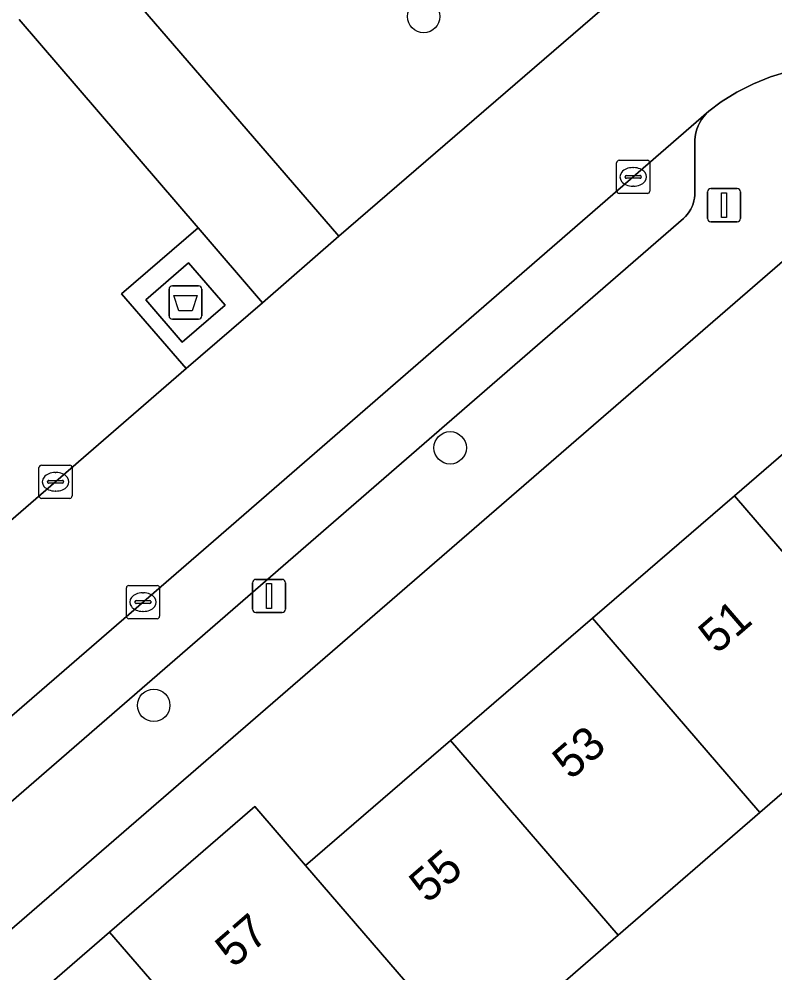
# Model space of a CAD drawing. Extents: x 160304 to 160955, y 383684 to 384161.
# Drawn here: x 160393.53 to 160416.3, y 384080.58 to 384109.33 of the extents above; entities that cross this region are included whole.
import ezdxf

# ---------------------------------------------------------------- set-up
doc = ezdxf.new("R2010")
doc.units = 0
for name, color, linetype in [('IMGEO_Afval_apart_plaats', 7, 'Continuous'), ('IMGEO_Berm_groen', 7, 'Continuous'), ('IMGEO_Boom', 7, 'Continuous'), ('IMGEO_Erf', 7, 'Continuous'), ('IMGEO_Kolk', 7, 'Continuous'), ('IMGEO_Lichtmast', 7, 'Continuous'), ('IMGEO_Pand', 7, 'Continuous'), ('IMGEO_Pand_nummerreeks', 7, 'Continuous'), ('IMGEO_Parkeervlak_open', 7, 'Continuous'), ('IMGEO_Rijbaan_lokaal_open', 7, 'Continuous'), ('IMGEO_Voetpad_gesloten', 7, 'Continuous'), ('IMGEO_Voetpad_open', 7, 'Continuous')]:
    doc.layers.add(name, color=color, linetype=linetype)

msp = doc.modelspace()

# ---------------------------------------------------------------- linework, layer by layer
at = {"layer": 'IMGEO_Afval_apart_plaats'}
for p, q in [((160398.147, 384101.283), (160398.937, 384101.283)), ((160398.937, 384101.283), (160398.147, 384101.283)), ((160398.047, 384100.383), (160398.047, 384101.183)), ((160398.047, 384101.183), (160398.047, 384100.383)), ((160399.037, 384101.183), (160399.037, 384100.383)), ((160399.037, 384100.383), (160399.037, 384101.183)), ((160398.937, 384100.283), (160398.147, 384100.283)), ((160398.147, 384100.283), (160398.937, 384100.283))]:
    msp.add_line(p, q, dxfattribs=at)
msp.add_lwpolyline([(160398.19, 384100.997), (160398.894, 384100.997), (160398.745, 384100.527), (160398.339, 384100.527), (160398.19, 384100.997)], dxfattribs=at)
for centre, start, end in [((160398.147, 384101.183), 90, 180), ((160398.147, 384101.183), 90, 180), ((160398.937, 384101.183), 0, 90), ((160398.937, 384101.183), 360, 90), ((160398.147, 384100.383), 180, 270), ((160398.147, 384100.383), 180, 270), ((160398.937, 384100.383), 270, 0), ((160398.937, 384100.383), 270, 0)]:
    msp.add_arc(centre, 0.1, start, end, dxfattribs=at)
at = {"layer": 'IMGEO_Berm_groen'}
for points in [[(160395.225, 384111.986), (160403.163, 384102.78), (160412.264, 384110.636)], [(160385.508, 384087.482), (160387.602, 384089.296), (160398.566, 384098.79), (160396.61, 384101.048), (160398.923, 384103.034), (160393.527, 384109.316)]]:
    msp.add_lwpolyline(points, dxfattribs=at)
at = {"layer": 'IMGEO_Boom'}
for centre in [(160405.721, 384109.403), (160406.517, 384096.403), (160397.586, 384088.642)]:
    msp.add_circle(centre, 0.489, dxfattribs=at)
at = {"layer": 'IMGEO_Erf'}
msp.add_lwpolyline([(160370.867, 384059.859), (160374.719, 384063.189), (160379.098, 384066.975), (160383.385, 384070.682), (160387.672, 384074.39), (160391.96, 384078.097), (160396.247, 384081.804), (160400.628, 384085.592), (160402.16, 384083.813), (160406.529, 384087.579), (160410.806, 384091.267), (160415.083, 384094.954), (160419.36, 384098.641), (160423.741, 384102.417), (160420.868, 384105.779), (160369.56, 384061.353)], close=True, dxfattribs=at)
msp.add_lwpolyline([(160429.791, 384079.277), (160431.815, 384081.016), (160429.443, 384083.724), (160431.024, 384085.11), (160432.399, 384086.315), (160434.772, 384083.608), (160437.694, 384086.296), (160428.73, 384096.58), (160424.952, 384093.305), (160424.384, 384092.813), (160420.117, 384089.114), (160415.85, 384085.415), (160411.583, 384081.716), (160406.96, 384077.708)], dxfattribs=at)
at = {"layer": 'IMGEO_Kolk'}
for p, q in [((160411.609, 384105.069), (160412.461, 384105.069)), ((160411.534, 384104.143), (160411.534, 384104.995)), ((160412.022, 384104.849), (160412.047, 384104.849)), ((160412.535, 384104.995), (160412.535, 384104.143)), ((160411.793, 384104.563), (160411.793, 384104.575)), ((160412.231, 384104.526), (160411.833, 384104.526)), ((160411.836, 384104.612), (160412.234, 384104.612)), ((160412.277, 384104.575), (160412.277, 384104.563)), ((160412.045, 384104.289), (160412.02, 384104.289)), ((160412.461, 384104.069), (160411.609, 384104.069)), ((160394.201, 384095.88), (160395.053, 384095.88)), ((160394.126, 384094.954), (160394.126, 384095.806)), ((160394.614, 384095.66), (160394.639, 384095.66)), ((160395.127, 384095.806), (160395.127, 384094.954)), ((160394.385, 384095.374), (160394.385, 384095.386)), ((160394.823, 384095.337), (160394.425, 384095.337)), ((160394.428, 384095.423), (160394.826, 384095.423)), ((160394.869, 384095.386), (160394.869, 384095.374)), ((160394.637, 384095.1), (160394.612, 384095.1)), ((160395.053, 384094.88), (160394.201, 384094.88)), ((160396.76, 384091.328), (160396.76, 384092.18)), ((160396.835, 384092.254), (160397.687, 384092.254)), ((160397.761, 384092.18), (160397.761, 384091.328)), ((160397.062, 384091.797), (160397.46, 384091.797)), ((160397.248, 384092.034), (160397.273, 384092.034)), ((160397.019, 384091.748), (160397.019, 384091.76)), ((160397.457, 384091.711), (160397.059, 384091.711)), ((160397.503, 384091.76), (160397.503, 384091.748)), ((160397.687, 384091.254), (160396.835, 384091.254)), ((160397.271, 384091.474), (160397.246, 384091.474))]:
    msp.add_line(p, q, dxfattribs=at)
for points in [[(160411.609, 384105.069), (160412.461, 384105.069)], [(160411.534, 384104.143), (160411.534, 384104.995)], [(160412.535, 384104.995), (160412.535, 384104.143)], [(160412.461, 384104.069), (160411.609, 384104.069)], [(160394.201, 384095.88), (160395.053, 384095.88)], [(160394.126, 384094.954), (160394.126, 384095.806)], [(160395.127, 384095.806), (160395.127, 384094.954)], [(160395.053, 384094.88), (160394.201, 384094.88)], [(160396.76, 384091.328), (160396.76, 384092.18)], [(160396.835, 384092.254), (160397.687, 384092.254)], [(160397.761, 384092.18), (160397.761, 384091.328)], [(160397.687, 384091.254), (160396.835, 384091.254)]]:
    msp.add_lwpolyline(points, dxfattribs=at)
for centre, radius, start, end in [((160411.611, 384104.993), 0.0765, 91.552, 178.448), ((160411.611, 384104.993), 0.0765, 91.552, 178.448), ((160412.459, 384104.993), 0.0765, 1.552, 88.448), ((160412.459, 384104.993), 0.0765, 1.552, 88.448), ((160411.833, 384104.572), 0.0403, 85.8775, 175.7526), ((160411.83, 384104.562), 0.0366, 178.938, 274.7102), ((160412.234, 384104.569), 0.043, 264.8664, 352.4533), ((160412.238, 384104.574), 0.0386, 1.7309, 96.639), ((160411.611, 384104.145), 0.0765, 181.552, 268.448), ((160411.611, 384104.145), 0.0765, 181.552, 268.448), ((160412.459, 384104.145), 0.0765, 271.552, 358.448), ((160412.459, 384104.145), 0.0765, 271.552, 358.448), ((160394.203, 384095.804), 0.0765, 91.552, 178.448), ((160394.203, 384095.804), 0.0765, 91.552, 178.448), ((160395.051, 384095.804), 0.0765, 1.552, 88.448), ((160395.051, 384095.804), 0.0765, 1.552, 88.448), ((160394.425, 384095.383), 0.0403, 85.8775, 175.7526), ((160394.422, 384095.373), 0.0366, 178.938, 274.7102), ((160394.826, 384095.38), 0.043, 264.8664, 352.4533), ((160394.83, 384095.385), 0.0386, 1.7309, 96.639), ((160394.203, 384094.956), 0.0765, 181.552, 268.448), ((160394.203, 384094.956), 0.0765, 181.552, 268.448), ((160395.051, 384094.956), 0.0765, 271.552, 358.448), ((160395.051, 384094.956), 0.0765, 271.552, 358.448), ((160396.837, 384092.178), 0.0765, 91.552, 178.448), ((160396.837, 384092.178), 0.0765, 91.552, 178.448), ((160397.685, 384092.178), 0.0765, 1.552, 88.448), ((160397.685, 384092.178), 0.0765, 1.552, 88.448), ((160397.059, 384091.757), 0.0403, 85.8775, 175.7526), ((160397.464, 384091.759), 0.0386, 1.7309, 96.639), ((160397.056, 384091.747), 0.0366, 178.938, 274.7102), ((160397.46, 384091.754), 0.043, 264.8664, 352.4533), ((160396.837, 384091.33), 0.0765, 181.552, 268.448), ((160396.837, 384091.33), 0.0765, 181.552, 268.448), ((160397.685, 384091.33), 0.0765, 271.552, 358.448), ((160397.685, 384091.33), 0.0765, 271.552, 358.448)]:
    msp.add_arc(centre, radius, start, end, dxfattribs=at)
for centre, major_axis, ratio, start_param, end_param in [((160412.021, 384104.569), (-0.387, 0.002), 0.722429, 4.712389, 7.853982), ((160412.046, 384104.569), (-0.39, 0.002), 0.717154, 1.570796, 4.712389), ((160394.613, 384095.38), (-0.387, 0.002), 0.722429, 4.712389, 7.853982), ((160394.638, 384095.38), (-0.39, 0.002), 0.717154, 1.570796, 4.712389), ((160397.247, 384091.754), (-0.387, 0.002), 0.722429, 4.712389, 7.853982), ((160397.272, 384091.754), (-0.39, 0.002), 0.717154, 1.570796, 4.712389)]:
    msp.add_ellipse(centre, major_axis=major_axis, ratio=ratio, start_param=start_param, end_param=end_param, dxfattribs=at)
at = {"layer": 'IMGEO_Lichtmast'}
for p, q in [((160414.377, 384104.216), (160415.167, 384104.216)), ((160415.167, 384104.216), (160414.377, 384104.216)), ((160414.277, 384103.316), (160414.277, 384104.116)), ((160414.277, 384104.116), (160414.277, 384103.316)), ((160415.267, 384104.116), (160415.267, 384103.316)), ((160415.267, 384103.316), (160415.267, 384104.116)), ((160415.167, 384103.216), (160414.377, 384103.216)), ((160414.377, 384103.216), (160415.167, 384103.216)), ((160400.665, 384092.438), (160401.455, 384092.438)), ((160401.455, 384092.438), (160400.665, 384092.438)), ((160400.565, 384091.538), (160400.565, 384092.338)), ((160400.565, 384092.338), (160400.565, 384091.538)), ((160401.555, 384092.338), (160401.555, 384091.538)), ((160401.555, 384091.538), (160401.555, 384092.338)), ((160401.455, 384091.438), (160400.665, 384091.438)), ((160400.665, 384091.438), (160401.455, 384091.438))]:
    msp.add_line(p, q, dxfattribs=at)
for points in [[(160414.697, 384104.091), (160414.847, 384104.091), (160414.847, 384103.341), (160414.697, 384103.341), (160414.697, 384104.091)], [(160400.985, 384092.313), (160401.135, 384092.313), (160401.135, 384091.563), (160400.985, 384091.563), (160400.985, 384092.313)]]:
    msp.add_lwpolyline(points, dxfattribs=at)
for centre, start, end in [((160414.377, 384104.116), 90, 180), ((160414.377, 384104.116), 90, 180), ((160415.167, 384104.116), 0, 90), ((160415.167, 384104.116), 360, 90), ((160414.377, 384103.316), 180, 270), ((160414.377, 384103.316), 180, 270), ((160415.167, 384103.316), 270, 0), ((160415.167, 384103.316), 270, 0), ((160400.665, 384092.338), 90, 180), ((160400.665, 384092.338), 90, 180), ((160401.455, 384092.338), 0, 90), ((160401.455, 384092.338), 360, 90), ((160400.665, 384091.538), 180, 270), ((160400.665, 384091.538), 180, 270), ((160401.455, 384091.538), 270, 0), ((160401.455, 384091.538), 270, 0)]:
    msp.add_arc(centre, 0.1, start, end, dxfattribs=at)
at = {"layer": 'IMGEO_Pand'}
for points in [[(160424.384, 384092.813), (160419.36, 384098.641), (160415.083, 384094.954), (160420.117, 384089.114)], [(160410.806, 384091.267), (160415.85, 384085.415), (160420.117, 384089.114), (160415.083, 384094.954)], [(160406.529, 384087.579), (160411.583, 384081.716), (160415.85, 384085.415), (160410.806, 384091.267)], [(160406.529, 384087.579), (160402.16, 384083.813), (160405.674, 384079.739), (160405.464, 384079.557), (160406.96, 384077.708), (160411.583, 384081.716)], [(160405.464, 384079.557), (160405.674, 384079.739), (160402.16, 384083.813), (160400.628, 384085.592), (160396.247, 384081.804), (160401.301, 384075.959)], [(160391.96, 384078.097), (160397.013, 384072.253), (160401.301, 384075.959), (160396.247, 384081.804)]]:
    msp.add_lwpolyline(points, close=True, dxfattribs=at)
at = {"layer": 'IMGEO_Parkeervlak_open'}
msp.add_lwpolyline([(160369.98, 384065.518), (160413.547, 384103.317), (160413.612, 384103.379), (160413.671, 384103.446), (160413.724, 384103.518), (160413.77, 384103.594), (160413.809, 384103.675), (160413.841, 384103.758), (160413.866, 384103.844), (160413.882, 384103.932), (160413.891, 384104.021), (160413.892, 384104.074), (160413.889, 384105.605), (160413.891, 384105.678), (160413.901, 384105.788), (160413.922, 384105.897), (160413.952, 384106.003), (160413.991, 384106.107), (160414.04, 384106.206), (160414.097, 384106.301), (160414.163, 384106.39), (160414.236, 384106.473), (160414.316, 384106.549), (160399.384, 384093.594), (160390.525, 384085.922)], dxfattribs=at)
at = {"layer": 'IMGEO_Rijbaan_lokaal_open'}
for points in [[(160412.264, 384110.636), (160403.163, 384102.78), (160400.861, 384100.778), (160398.566, 384098.79), (160387.602, 384089.296), (160390.525, 384085.922), (160399.384, 384093.594), (160414.316, 384106.549)], [(160414.316, 384106.549), (160414.687, 384106.827), (160415.159, 384107.123), (160415.656, 384107.375), (160416.172, 384107.583), (160416.706, 384107.743), (160417.251, 384107.855), (160417.805, 384107.918), (160418.361, 384107.931), (160418.917, 384107.894), (160419.467, 384107.808), (160420.007, 384107.673), (160420.534, 384107.491), (160421.041, 384107.262), (160421.526, 384106.988), (160421.938, 384106.705), (160421.985, 384106.673), (160422.414, 384106.317), (160422.809, 384105.925), (160425.672, 384108.411), (160424.958, 384109.234), (160424.465, 384109.796)]]:
    msp.add_lwpolyline(points, dxfattribs=at)
at = {"layer": 'IMGEO_Voetpad_gesloten'}
msp.add_lwpolyline([(160398.632, 384101.98), (160397.342, 384100.866), (160398.446, 384099.588), (160399.736, 384100.702)], close=True, dxfattribs=at)
at = {"layer": 'IMGEO_Voetpad_open'}
for points in [[(160393.527, 384109.316), (160398.923, 384103.034), (160400.861, 384100.778), (160403.163, 384102.78), (160395.225, 384111.986)], [(160416.706, 384107.743), (160416.172, 384107.583), (160415.656, 384107.375), (160415.159, 384107.123), (160414.687, 384106.827), (160414.316, 384106.549), (160414.236, 384106.473), (160414.163, 384106.39), (160414.097, 384106.301), (160414.04, 384106.206), (160413.991, 384106.107), (160413.952, 384106.003), (160413.922, 384105.897), (160413.901, 384105.788), (160413.891, 384105.678), (160413.889, 384105.605), (160413.892, 384104.074), (160413.891, 384104.021), (160413.882, 384103.932), (160413.866, 384103.844), (160413.841, 384103.758), (160413.809, 384103.675), (160413.77, 384103.594), (160413.724, 384103.518), (160413.671, 384103.446), (160413.612, 384103.379), (160413.547, 384103.317), (160369.98, 384065.518)], [(160369.56, 384061.353), (160420.868, 384105.779)]]:
    msp.add_lwpolyline(points, dxfattribs=at)
for points in [[(160398.923, 384103.034), (160396.61, 384101.048), (160398.566, 384098.79), (160400.861, 384100.778)], [(160399.736, 384100.702), (160398.446, 384099.588), (160397.342, 384100.866), (160398.632, 384101.98)]]:
    msp.add_lwpolyline(points, close=True, dxfattribs=at)

# ---------------------------------------------------------------- texts
at = {"layer": 'IMGEO_Pand_nummerreeks'}
for s, rotation, p in [('51', 40.7659, (160414.551, 384090.164)), ('53', 40.7659, (160410.15, 384086.37)), ('55', 40.7659, (160405.834, 384082.649)), ('57', 40.8519, (160399.99, 384080.703))]:
    msp.add_text(s, height=1, rotation=rotation, dxfattribs=at).set_placement(p)

doc.saveas('drawing.dxf')
